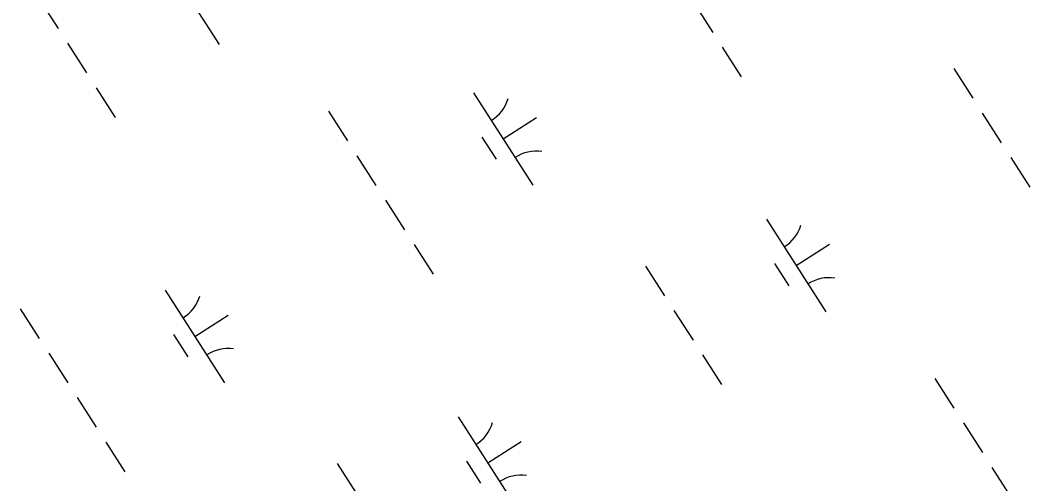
# Model space of a CAD drawing. Extents: x 3962991 to 3983549, y 181631 to 204078.
# Drawn here: x 3974730.9 to 3975189.5, y 194110.4 to 194321.2 of the extents above; entities that cross this region are included whole.
import ezdxf

# ---------------------------------------------------------------- set-up
doc = ezdxf.new("R2010")
doc.units = 0
doc.layers.add('V-WETL-SWMP', color=7, linetype='Continuous')

msp = doc.modelspace()

# ---------------------------------------------------------------- linework, layer by layer
at = {"layer": 'V-WETL-SWMP'}
for p, q in [((3974794.39, 194352.2), (3974821.38, 194310.1)), ((3974739.49, 194330.9), (3974748.12, 194317.43)), ((3975036.9, 194329.13), (3975045.53, 194315.66)), ((3974752.44, 194310.69), (3974761.08, 194297.22)), ((3975049.85, 194308.93), (3975058.49, 194295.46)), ((3975154.99, 194299.18), (3975163.63, 194285.71)), ((3974765.39, 194290.49), (3974774.03, 194277.02)), ((3974936.84, 194288.24), (3974963.83, 194246.15)), ((3974870.96, 194279.77), (3974879.6, 194266.3)), ((3975167.95, 194278.97), (3975176.58, 194265.5)), ((3974950.33, 194267.2), (3974965.49, 194276.91)), ((3974940.6, 194268.08), (3974947.08, 194257.98)), ((3974883.91, 194259.57), (3974892.55, 194246.1)), ((3975180.9, 194258.77), (3975189.53, 194245.3)), ((3974896.87, 194239.36), (3974905.5, 194225.89)), ((3975069.87, 194230.7), (3975096.85, 194188.61)), ((3974909.82, 194219.16), (3974918.46, 194205.69)), ((3975083.36, 194209.66), (3975098.51, 194219.37)), ((3975073.63, 194210.54), (3975080.1, 194200.44)), ((3975014.96, 194209.41), (3975023.6, 194195.94)), ((3974796.81, 194198.47), (3974823.8, 194156.38)), ((3974730.93, 194190), (3974739.56, 194176.53)), ((3974810.3, 194177.42), (3974825.46, 194187.14)), ((3975027.91, 194189.2), (3975036.55, 194175.73)), ((3974800.57, 194178.31), (3974807.05, 194168.21)), ((3974743.88, 194169.79), (3974752.52, 194156.32)), ((3975040.87, 194169), (3975049.5, 194155.53)), ((3975146.43, 194158.28), (3975155.07, 194144.81)), ((3974756.84, 194149.59), (3974765.47, 194136.12)), ((3974929.83, 194140.93), (3974956.82, 194098.84)), ((3975159.39, 194138.07), (3975168.02, 194124.6)), ((3974769.79, 194129.38), (3974778.42, 194115.91)), ((3974943.33, 194119.88), (3974958.48, 194129.6)), ((3974874.93, 194119.63), (3974883.56, 194106.16)), ((3974933.59, 194120.77), (3974940.07, 194110.67)), ((3975172.34, 194117.87), (3975180.98, 194104.4))]:
    msp.add_line(p, q, dxfattribs=at)
for centre, start, end in [((3974935.63, 194290.58), 301.8919, 343.4355), ((3974965.44, 194244.07), 81.8919, 123.4355), ((3975068.65, 194233.04), 301.8919, 343.4355), ((3975098.47, 194186.53), 81.8919, 123.4355), ((3974795.6, 194200.81), 301.8919, 343.4355), ((3974825.41, 194154.3), 81.8919, 123.4355), ((3974928.62, 194143.26), 301.8919, 343.4355), ((3974958.43, 194096.76), 81.8919, 123.4355)]:
    msp.add_arc(centre, 17.62, start, end, dxfattribs=at)

doc.saveas('drawing.dxf')
